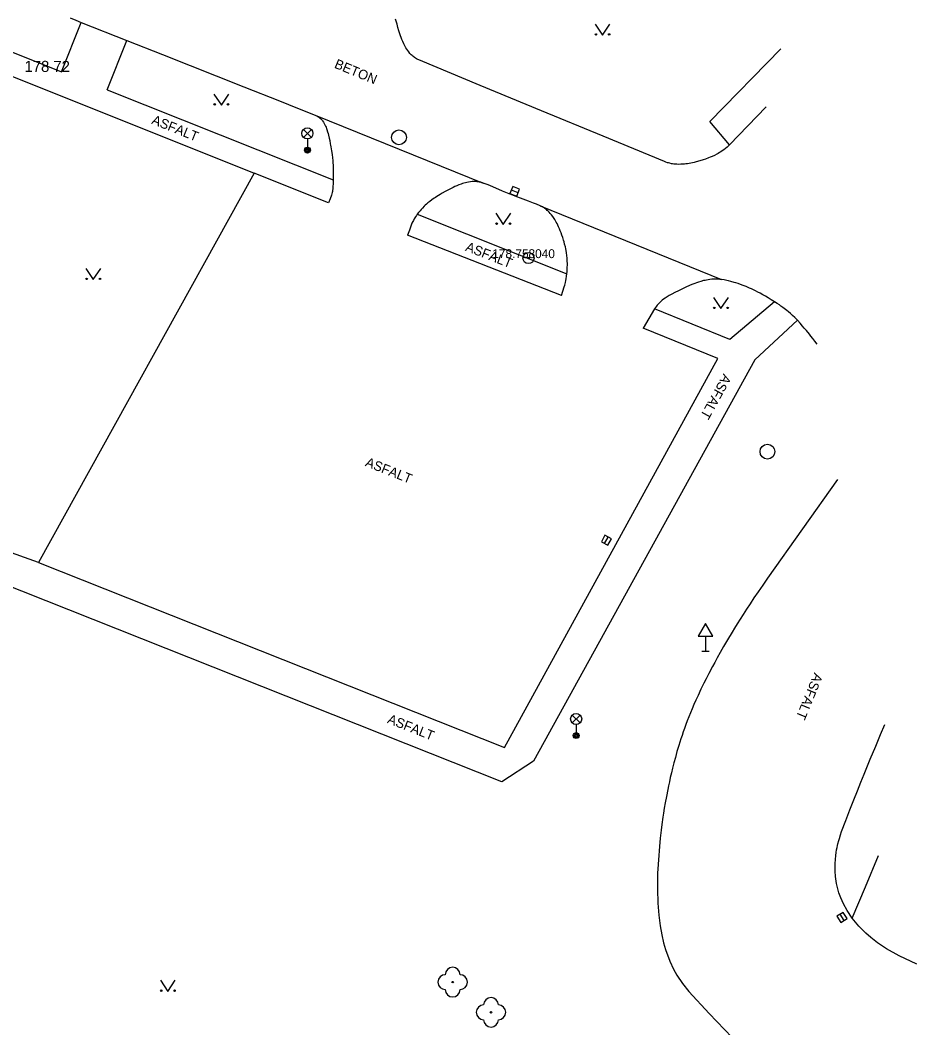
# Model space of a CAD drawing. Extents: x -539515 to -538098, y -1182060 to -1180157.
# Drawn here: x -538377.3 to -538316.8, y -1180794.8 to -1180726.7 of the extents above; entities that cross this region are included whole.
import ezdxf

# ---------------------------------------------------------------- set-up
doc = ezdxf.new("R2010")
doc.units = 0
for name, color, linetype in [('Vrstva 13', 7, 'Continuous'), ('Vrstva 14', 7, 'Continuous'), ('Vrstva 21', 7, 'Continuous'), ('Vrstva 22', 7, 'Continuous'), ('Vrstva 23', 7, 'Continuous'), ('Vrstva 27', 7, 'Continuous'), ('Vrstva 33', 7, 'Continuous'), ('Vrstva 34', 7, 'Continuous'), ('Vrstva 36', 7, 'Continuous'), ('Vrstva 40', 7, 'Continuous'), ('Vrstva 88', 7, 'Continuous')]:
    doc.layers.add(name, color=color, linetype=linetype)

msp = doc.modelspace()

# ---------------------------------------------------------------- linework, layer by layer
at = {"layer": 'Vrstva 13'}
for p, q in [((-538374.54, -1180730.17), (-538373.21, -1180726.82)), ((-538379.79, -1180728.06), (-538374.54, -1180730.17)), ((-538371.45, -1180731.37), (-538370.128, -1180728.041)), ((-538367.716, -1180728.998), (-538362.222, -1180731.175)), ((-538325.95, -1180728.61), (-538330.75, -1180733.52)), ((-538378.13, -1180730.36), (-538361.52, -1180737.02)), ((-538371.45, -1180731.37), (-538356.19, -1180737.46)), ((-538357.4, -1180733.09), (-538346.06, -1180737.68)), ((-538329.42, -1180735.09), (-538330.75, -1180733.52)), ((-538361.52, -1180737.02), (-538376.09, -1180763.33)), ((-538356.5, -1180739.02), (-538361.52, -1180737.02)), ((-538342.22, -1180739.21), (-538329.97, -1180744.2)), ((-538350.51, -1180739.79), (-538340.41, -1180743.81)), ((-538340.78, -1180745.28), (-538351.17, -1180741.2)), ((-538329.39, -1180748.26), (-538334.48, -1180746.18)), ((-538326.38, -1180745.7), (-538329.39, -1180748.26)), ((-538330.22, -1180749.54), (-538335.26, -1180747.49)), ((-538324.84, -1180746.95), (-538327.71, -1180749.63)), ((-538344.63, -1180775.82), (-538330.22, -1180749.54)), ((-538327.71, -1180749.63), (-538342.65, -1180776.75)), ((-538376.09, -1180763.33), (-538378.54, -1180762.45)), ((-538376.09, -1180763.33), (-538344.63, -1180775.82)), ((-538344.81, -1180778.14), (-538379.1, -1180764.51)), ((-538342.65, -1180776.75), (-538344.81, -1180778.14))]:
    msp.add_line(p, q, dxfattribs=at)
for points in [[(-538373.957, -1180726.519), (-538373.584, -1180726.671), (-538373.21, -1180726.82)], [(-538373.21, -1180726.82), (-538370.128, -1180728.041), (-538367.716, -1180728.998)], [(-538351.283, -1180728.529), (-538351.334, -1180728.439), (-538351.38, -1180728.352), (-538351.421, -1180728.269), (-538351.494, -1180728.11), (-538351.554, -1180727.967), (-538351.603, -1180727.841), (-538351.643, -1180727.729), (-538351.709, -1180727.533), (-538351.756, -1180727.385), (-538351.82, -1180727.165), (-538351.88, -1180726.95), (-538351.975, -1180726.593)], [(-538351.16, -1180728.718), (-538351.225, -1180728.622), (-538351.283, -1180728.529)], [(-538346.255, -1180731.078), (-538350.4, -1180729.36), (-538350.48, -1180729.324), (-538350.555, -1180729.285), (-538350.625, -1180729.244), (-538350.69, -1180729.2), (-538350.752, -1180729.155), (-538350.809, -1180729.108), (-538350.863, -1180729.061), (-538350.913, -1180729.013), (-538350.96, -1180728.965), (-538351.005, -1180728.916), (-538351.087, -1180728.817), (-538351.16, -1180728.718)], [(-538362.222, -1180731.175), (-538359.811, -1180732.13), (-538358.605, -1180732.609), (-538357.4, -1180733.09), (-538357.159, -1180733.226)], [(-538337.965, -1180734.512), (-538342.11, -1180732.795), (-538346.255, -1180731.078)], [(-538326.938, -1180732.518), (-538329.42, -1180735.09), (-538329.476, -1180735.146), (-538329.588, -1180735.25), (-538329.697, -1180735.343), (-538329.804, -1180735.425), (-538329.907, -1180735.498), (-538330.007, -1180735.564), (-538330.102, -1180735.623), (-538330.193, -1180735.675), (-538330.279, -1180735.723), (-538330.445, -1180735.807), (-538330.593, -1180735.876), (-538330.724, -1180735.932), (-538330.84, -1180735.979), (-538331.046, -1180736.056), (-538331.201, -1180736.109), (-538331.436, -1180736.183), (-538331.67, -1180736.25), (-538331.801, -1180736.284), (-538331.926, -1180736.313)], [(-538357.159, -1180733.226), (-538357.11, -1180733.266), (-538357.064, -1180733.307), (-538357.022, -1180733.349), (-538356.982, -1180733.392), (-538356.946, -1180733.435), (-538356.912, -1180733.479), (-538356.851, -1180733.568), (-538356.797, -1180733.657), (-538356.751, -1180733.743), (-538356.711, -1180733.828), (-538356.675, -1180733.909), (-538356.645, -1180733.988), (-538356.617, -1180734.063), (-538356.571, -1180734.206), (-538356.534, -1180734.334), (-538356.505, -1180734.448), (-538356.459, -1180734.647), (-538356.428, -1180734.797), (-538356.387, -1180735.017), (-538356.368, -1180735.125), (-538356.35, -1180735.23), (-538356.305, -1180735.509), (-538356.27, -1180735.753), (-538356.245, -1180735.966), (-538356.225, -1180736.153), (-538356.211, -1180736.317), (-538356.201, -1180736.46), (-538356.188, -1180736.71), (-538356.183, -1180736.898), (-538356.181, -1180737.038), (-538356.183, -1180737.249), (-538356.19, -1180737.46), (-538356.199, -1180737.72), (-538356.207, -1180737.917), (-538356.218, -1180738.063), (-538356.232, -1180738.172), (-538356.246, -1180738.253), (-538356.258, -1180738.313), (-538356.281, -1180738.402), (-538356.309, -1180738.49), (-538356.404, -1180738.755), (-538356.5, -1180739.02)], [(-538331.926, -1180736.313), (-538332.045, -1180736.338), (-538332.157, -1180736.358), (-538332.262, -1180736.374), (-538332.362, -1180736.387), (-538332.455, -1180736.397), (-538332.543, -1180736.405), (-538332.708, -1180736.413), (-538332.852, -1180736.414), (-538332.978, -1180736.41), (-538333.087, -1180736.403), (-538333.182, -1180736.393), (-538333.264, -1180736.382), (-538333.336, -1180736.37), (-538333.46, -1180736.344), (-538333.552, -1180736.321), (-538333.62, -1180736.302), (-538333.721, -1180736.268), (-538333.82, -1180736.23), (-538337.965, -1180734.512)], [(-538344.748, -1180738.217), (-538345.403, -1180737.942), (-538345.732, -1180737.808), (-538346.06, -1180737.68), (-538346.224, -1180737.628), (-538346.303, -1180737.609), (-538346.38, -1180737.595), (-538346.455, -1180737.585), (-538346.528, -1180737.578), (-538346.599, -1180737.574), (-538346.668, -1180737.573), (-538346.735, -1180737.575), (-538346.8, -1180737.578), (-538346.927, -1180737.591), (-538347.046, -1180737.609), (-538347.159, -1180737.631), (-538347.264, -1180737.657), (-538347.363, -1180737.684), (-538347.456, -1180737.713), (-538347.543, -1180737.743), (-538347.707, -1180737.804), (-538347.85, -1180737.863), (-538347.974, -1180737.919), (-538348.083, -1180737.97), (-538348.272, -1180738.064), (-538348.413, -1180738.139), (-538348.623, -1180738.253), (-538348.83, -1180738.37), (-538348.958, -1180738.444), (-538349.075, -1180738.514), (-538349.182, -1180738.581), (-538349.28, -1180738.644), (-538349.37, -1180738.704), (-538349.533, -1180738.819), (-538349.671, -1180738.923), (-538349.788, -1180739.017), (-538349.888, -1180739.102), (-538349.972, -1180739.179), (-538350.045, -1180739.248), (-538350.168, -1180739.373), (-538350.257, -1180739.471)], [(-538340.78, -1180745.28), (-538340.68, -1180744.986), (-538340.579, -1180744.692), (-538340.545, -1180744.585), (-538340.52, -1180744.49), (-538340.501, -1180744.406), (-538340.472, -1180744.257), (-538340.454, -1180744.145), (-538340.431, -1180743.977), (-538340.41, -1180743.81), (-538340.393, -1180743.648), (-538340.382, -1180743.496), (-538340.376, -1180743.353), (-538340.374, -1180743.219), (-538340.375, -1180743.093), (-538340.379, -1180742.975), (-538340.385, -1180742.864), (-538340.393, -1180742.76), (-538340.413, -1180742.564), (-538340.436, -1180742.393), (-538340.46, -1180742.244), (-538340.485, -1180742.113), (-538340.509, -1180741.999), (-538340.557, -1180741.799), (-538340.597, -1180741.649), (-538340.629, -1180741.536), (-538340.682, -1180741.368), (-538340.74, -1180741.2), (-538340.796, -1180741.047), (-538340.852, -1180740.903), (-538340.907, -1180740.769), (-538340.962, -1180740.645), (-538341.016, -1180740.53), (-538341.068, -1180740.423), (-538341.12, -1180740.325), (-538341.17, -1180740.235), (-538341.22, -1180740.152), (-538341.267, -1180740.075), (-538341.314, -1180740.005), (-538341.359, -1180739.941), (-538341.447, -1180739.825), (-538341.528, -1180739.728), (-538341.602, -1180739.647), (-538341.67, -1180739.58), (-538341.731, -1180739.524), (-538341.787, -1180739.476), (-538341.836, -1180739.437), (-538341.926, -1180739.372), (-538341.996, -1180739.327), (-538342.05, -1180739.295), (-538342.22, -1180739.21), (-538342.449, -1180739.114), (-538342.65, -1180739.033), (-538343.003, -1180738.898), (-538343.533, -1180738.701), (-538343.797, -1180738.602), (-538344.06, -1180738.5), (-538344.31, -1180738.399), (-538344.748, -1180738.217)], [(-538350.257, -1180739.471), (-538350.322, -1180739.548), (-538350.418, -1180739.666), (-538350.51, -1180739.79), (-538350.572, -1180739.879), (-538350.625, -1180739.956), (-538350.711, -1180740.094), (-538350.771, -1180740.198), (-538350.814, -1180740.278), (-538350.871, -1180740.4), (-538350.898, -1180740.463), (-538350.922, -1180740.526), (-538351.046, -1180740.863), (-538351.17, -1180741.2)], [(-538323.513, -1180748.574), (-538323.663, -1180748.365), (-538323.798, -1180748.185), (-538323.919, -1180748.028), (-538324.027, -1180747.891), (-538324.22, -1180747.654), (-538324.369, -1180747.477), (-538324.483, -1180747.345), (-538324.659, -1180747.147), (-538324.84, -1180746.95), (-538324.928, -1180746.857), (-538325.01, -1180746.773), (-538325.167, -1180746.622), (-538325.306, -1180746.495), (-538325.43, -1180746.388), (-538325.54, -1180746.297), (-538325.638, -1180746.219), (-538325.814, -1180746.086), (-538325.949, -1180745.988), (-538326.054, -1180745.915), (-538326.214, -1180745.807), (-538326.38, -1180745.7), (-538326.598, -1180745.563), (-538326.804, -1180745.439), (-538326.997, -1180745.325), (-538327.179, -1180745.222), (-538327.35, -1180745.129), (-538327.51, -1180745.044), (-538327.661, -1180744.967), (-538327.803, -1180744.898), (-538327.937, -1180744.834), (-538328.062, -1180744.777), (-538328.298, -1180744.676), (-538328.505, -1180744.593), (-538328.686, -1180744.526), (-538328.846, -1180744.471), (-538328.985, -1180744.426), (-538329.108, -1180744.389), (-538329.322, -1180744.33), (-538329.484, -1180744.291), (-538329.605, -1180744.264), (-538329.787, -1180744.229), (-538329.97, -1180744.2), (-538330.05, -1180744.19), (-538330.128, -1180744.182), (-538330.204, -1180744.177), (-538330.352, -1180744.173), (-538330.491, -1180744.177), (-538330.623, -1180744.185), (-538330.746, -1180744.198), (-538330.863, -1180744.215)], [(-538330.863, -1180744.215), (-538330.972, -1180744.233), (-538331.074, -1180744.254), (-538331.171, -1180744.275), (-538331.351, -1180744.322), (-538331.509, -1180744.368), (-538331.648, -1180744.414), (-538331.768, -1180744.456), (-538331.978, -1180744.537), (-538332.135, -1180744.603), (-538332.369, -1180744.708), (-538332.6, -1180744.82), (-538332.875, -1180744.957), (-538333.114, -1180745.077), (-538333.319, -1180745.185), (-538333.494, -1180745.283), (-538333.642, -1180745.373), (-538333.767, -1180745.455), (-538333.872, -1180745.53), (-538333.962, -1180745.599), (-538334.037, -1180745.662), (-538334.101, -1180745.719), (-538334.155, -1180745.77), (-538334.245, -1180745.864), (-538334.309, -1180745.938), (-538334.355, -1180745.996), (-538334.42, -1180746.086), (-538334.48, -1180746.18), (-538334.87, -1180746.835), (-538335.26, -1180747.49)], [(-538321.13, -1180787.35), (-538320.243, -1180785.236), (-538319.366, -1180783.117)]]:
    msp.add_lwpolyline(points, dxfattribs=at)
at = {"layer": 'Vrstva 21'}
for radius in [0.375, 0.05]:
    msp.add_circle((-538343, -1180742.75), radius, dxfattribs=at)
at = {"layer": 'Vrstva 22'}
for centre in [(-538348.12, -1180791.68), (-538345.53, -1180793.72)]:
    msp.add_circle(centre, 0.05, dxfattribs=at)
for centre, start, end in [((-538348.12, -1180791.18), 0, 180), ((-538348.62, -1180791.68), 90, 270), ((-538347.62, -1180791.68), 270, 90), ((-538348.12, -1180792.18), 180, 0), ((-538345.53, -1180793.22), 0, 180), ((-538346.03, -1180793.72), 90, 270), ((-538345.03, -1180793.72), 270, 90), ((-538345.53, -1180794.22), 180, 0)]:
    msp.add_arc(centre, 0.5, start, end, dxfattribs=at)
at = {"layer": 'Vrstva 27'}
for p, q in [((-538343.692, -1180738.334), (-538344.156, -1180738.148)), ((-538337.86, -1180762.039), (-538337.62, -1180761.601)), ((-538321.688, -1180787.522), (-538321.952, -1180787.098))]:
    msp.add_line(p, q, dxfattribs=at)
for points in [[(-538343.599, -1180738.102), (-538344.063, -1180737.916), (-538344.249, -1180738.38), (-538343.785, -1180738.566)], [(-538337.641, -1180762.159), (-538337.401, -1180761.721), (-538337.839, -1180761.481), (-538338.079, -1180761.919)], [(-538321.476, -1180787.39), (-538321.74, -1180786.966), (-538322.164, -1180787.23), (-538321.9, -1180787.654)]]:
    msp.add_lwpolyline(points, close=True, dxfattribs=at)
for centre in [(-538351.75, -1180734.59), (-538326.86, -1180755.83)]:
    msp.add_circle(centre, 0.5, dxfattribs=at)
at = {"layer": 'Vrstva 33'}
for p, q in [((-538358.195, -1180734.59), (-538357.665, -1180734.06)), ((-538358.195, -1180734.06), (-538357.665, -1180734.59)), ((-538357.93, -1180734.7), (-538357.93, -1180735.45)), ((-538340.045, -1180774.16), (-538339.515, -1180773.63)), ((-538340.045, -1180773.63), (-538339.515, -1180774.16)), ((-538339.78, -1180774.27), (-538339.78, -1180775.02))]:
    msp.add_line(p, q, dxfattribs=at)
for centre, radius in [((-538357.93, -1180734.325), 0.375), ((-538357.93, -1180735.45), 0.2), ((-538357.93, -1180735.45), 0.145), ((-538357.93, -1180735.45), 0.0876), ((-538339.78, -1180773.895), 0.375), ((-538339.78, -1180775.02), 0.2), ((-538339.78, -1180775.02), 0.145), ((-538339.78, -1180775.02), 0.0876)]:
    msp.add_circle(centre, radius, dxfattribs=at)
at = {"layer": 'Vrstva 34'}
for p, q in [((-538331.039, -1180768.301), (-538331.039, -1180769.319)), ((-538331.289, -1180769.319), (-538330.789, -1180769.319))]:
    msp.add_line(p, q, dxfattribs=at)
msp.add_lwpolyline([(-538331.539, -1180768.301), (-538330.539, -1180768.301), (-538331.039, -1180767.435)], close=True, dxfattribs=at)
at = {"layer": 'Vrstva 36'}
for points in [[(-538338.499, -1180726.934), (-538337.999, -1180727.684), (-538337.499, -1180726.934)], [(-538364.245, -1180731.663), (-538363.745, -1180732.413), (-538363.245, -1180731.663)], [(-538345.201, -1180739.72), (-538344.701, -1180740.47), (-538344.201, -1180739.72)], [(-538372.894, -1180743.457), (-538372.394, -1180744.207), (-538371.894, -1180743.457)], [(-538330.498, -1180745.413), (-538329.998, -1180746.163), (-538329.498, -1180745.413)], [(-538367.853, -1180791.559), (-538367.353, -1180792.309), (-538366.853, -1180791.559)]]:
    msp.add_lwpolyline(points, dxfattribs=at)
for centre in [(-538338.449, -1180727.634), (-538337.55, -1180727.634), (-538364.195, -1180732.363), (-538363.296, -1180732.363), (-538345.151, -1180740.42), (-538344.252, -1180740.42), (-538372.844, -1180744.157), (-538371.945, -1180744.157), (-538330.448, -1180746.113), (-538329.549, -1180746.113), (-538367.803, -1180792.259), (-538366.904, -1180792.259)]:
    msp.add_circle(centre, 0.05, dxfattribs=at)
at = {"layer": 'Vrstva 88'}
for points in [[(-538322.12, -1180757.72), (-538324.484, -1180761.055), (-538326.85, -1180764.39), (-538327.181, -1180764.861), (-538327.487, -1180765.303), (-538327.77, -1180765.72)], [(-538327.77, -1180765.72), (-538328.033, -1180766.112), (-538328.277, -1180766.482), (-538328.502, -1180766.829), (-538328.711, -1180767.157), (-538328.905, -1180767.466), (-538329.085, -1180767.756), (-538329.253, -1180768.03), (-538329.562, -1180768.546), (-538329.827, -1180769.001), (-538330.056, -1180769.403), (-538330.253, -1180769.757), (-538330.423, -1180770.069), (-538330.57, -1180770.343), (-538330.823, -1180770.827), (-538331.009, -1180771.193), (-538331.147, -1180771.47), (-538331.351, -1180771.888)], [(-538331.351, -1180771.888), (-538331.55, -1180772.31), (-538331.69, -1180772.616), (-538331.821, -1180772.913), (-538331.945, -1180773.203), (-538332.061, -1180773.484), (-538332.17, -1180773.757), (-538332.272, -1180774.022), (-538332.369, -1180774.28), (-538332.46, -1180774.53), (-538332.545, -1180774.773), (-538332.626, -1180775.009), (-538332.702, -1180775.238), (-538332.843, -1180775.683), (-538332.969, -1180776.102), (-538333.081, -1180776.496), (-538333.181, -1180776.867), (-538333.27, -1180777.215), (-538333.35, -1180777.542), (-538333.422, -1180777.85), (-538333.486, -1180778.138), (-538333.544, -1180778.41), (-538333.596, -1180778.664), (-538333.688, -1180779.143), (-538333.763, -1180779.562), (-538333.825, -1180779.93), (-538333.875, -1180780.253), (-538333.917, -1180780.535), (-538333.985, -1180781.03), (-538334.031, -1180781.402)], [(-538322.249, -1180783.117), (-538322.22, -1180782.912), (-538322.19, -1180782.733), (-538322.159, -1180782.578), (-538322.13, -1180782.442), (-538322.102, -1180782.324), (-538322.048, -1180782.118), (-538322.003, -1180781.965), (-538321.93, -1180781.736), (-538321.85, -1180781.51), (-538321.564, -1180780.748), (-538321.292, -1180780.037), (-538321.033, -1180779.372), (-538320.788, -1180778.751), (-538320.556, -1180778.171), (-538320.336, -1180777.627), (-538319.919, -1180776.612), (-538319.549, -1180775.726), (-538319.223, -1180774.953), (-538318.934, -1180774.277)], [(-538334.031, -1180781.402), (-538334.095, -1180781.96), (-538334.15, -1180782.52), (-538334.177, -1180782.818), (-538334.202, -1180783.117)], [(-538334.202, -1180783.117), (-538334.275, -1180784.314), (-538334.295, -1180785.387), (-538334.267, -1180786.335), (-538334.202, -1180787.161), (-538334.108, -1180787.878), (-538333.995, -1180788.495), (-538333.87, -1180789.026), (-538333.739, -1180789.481), (-538333.459, -1180790.254), (-538333.203, -1180790.809), (-538332.983, -1180791.211), (-538332.607, -1180791.784), (-538332.17, -1180792.32)], [(-538316.77, -1180790.47), (-538317.965, -1180789.906), (-538318.819, -1180789.428), (-538319.434, -1180789.016), (-538319.88, -1180788.667), (-538320.205, -1180788.379), (-538320.677, -1180787.898), (-538321.13, -1180787.35), (-538321.477, -1180786.843), (-538321.726, -1180786.392), (-538321.904, -1180785.993), (-538322.031, -1180785.64), (-538322.192, -1180785.017), (-538322.263, -1180784.545), (-538322.29, -1180784.19), (-538322.292, -1180783.654), (-538322.249, -1180783.117)], [(-538332.17, -1180792.32), (-538330.797, -1180793.801), (-538328.728, -1180795.959), (-538326.66, -1180798.11)]]:
    msp.add_lwpolyline(points, dxfattribs=at)

# ---------------------------------------------------------------- texts
at = {"layer": 'Vrstva 14'}
msp.add_text('178 72 ', height=0.75, dxfattribs=at).set_placement((-538377.04, -1180730.17))
at = {"layer": 'Vrstva 22'}
msp.add_text('178.75 ', height=0.6, dxfattribs=at).set_placement((-538345.446, -1180742.75))
at = {"layer": 'Vrstva 23'}
msp.add_text('8040', height=0.6, dxfattribs=at).set_placement((-538343, -1180742.75))
at = {"layer": 'Vrstva 40'}
for s, rotation, p in [('BETON', 337.4931, (-538356.163, -1180729.871)), ('ASFALT', 338.15103, (-538368.503, -1180733.654)), ('ASFALT', 338.56079, (-538347.31, -1180742.234)), ('ASFALT', 241.15029, (-538329.831, -1180750.528)), ('ASFALT', 338.34633, (-538354.077, -1180756.791)), ('ASFALT', 247.62713, (-538323.696, -1180770.733)), ('ASFALT', 338.34633, (-538352.579, -1180774.15))]:
    msp.add_text(s, height=0.65, rotation=rotation, dxfattribs=at).set_placement(p)

doc.saveas('drawing.dxf')
